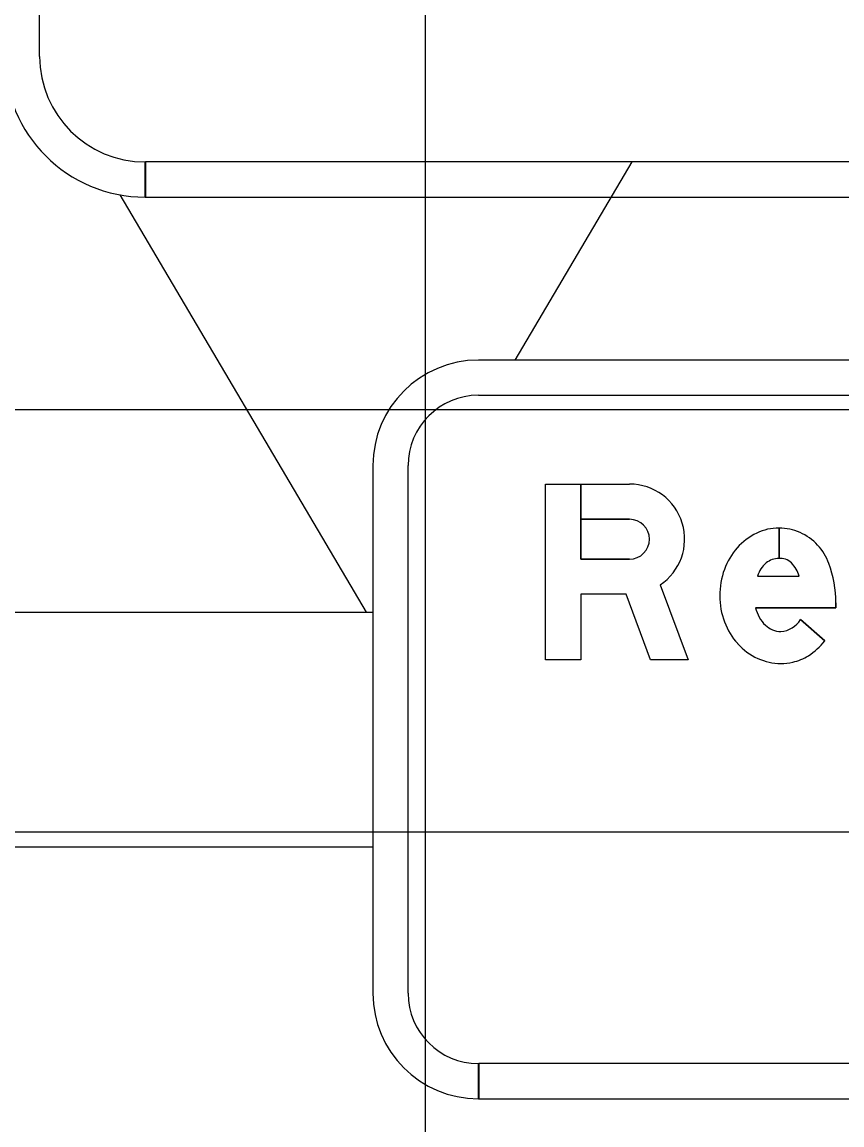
# Model space of a CAD drawing. Extents: x 2193008 to 2198143, y 1236112 to 1237864.
# Drawn here: x 2195612.8 to 2195616.68, y 1237195.72 to 1237200.94 of the extents above; entities that cross this region are included whole.
import ezdxf

# ---------------------------------------------------------------- set-up
doc = ezdxf.new("R2010")
doc.units = 0
for name, color, linetype in [('GSBWFILL', 7, 'Continuous'), ('GSCOLORFILL', 7, 'Continuous'), ('GSDIMS', 7, 'Continuous'), ('GSOUTLINE', 7, 'Continuous'), ('M-ROADS', 7, 'Continuous')]:
    doc.layers.add(name, color=color, linetype=linetype)

msp = doc.modelspace()

# ---------------------------------------------------------------- linework, layer by layer
at = {"layer": 'GSBWFILL'}
for p, q in [((2195616.3798, 1237198.5448), (2195616.3798, 1237198.4012)), ((2195616.3798, 1237198.4012), (2195616.3798, 1237198.5448)), ((2195616.2782, 1237198.3177), (2195616.4755, 1237198.3177)), ((2195616.4821, 1237198.1115), (2195616.5961, 1237198.0106))]:
    msp.add_line(p, q, dxfattribs=at)
for points in [[(2195615.8173, 1237198.2756), (2195615.9494, 1237197.9204), (2195615.7717, 1237197.9204), (2195615.656, 1237198.2316), (2195615.4416, 1237198.2316), (2195615.4416, 1237197.9204), (2195615.2751, 1237197.9204), (2195615.2751, 1237198.7529), (2195615.4416, 1237198.7529), (2195615.4416, 1237198.3981)], [(2195615.6723, 1237198.5864), (2195615.4416, 1237198.5864), (2195615.4416, 1237198.7529), (2195615.6723, 1237198.7529)], [(2195615.4416, 1237198.3981), (2195615.6723, 1237198.3981)], [(2195616.6487, 1237198.1916), (2195616.6487, 1237198.1679), (2195616.2687, 1237198.1679)]]:
    msp.add_lwpolyline(points, dxfattribs=at)
for centre, major_axis, start_param, end_param in [((2195615.6723, 1237198.4922), (0, 0.2607), 3.731228, 6.283185), ((2195615.6723, 1237198.4922), (0, 0.0942), 3.141593, 6.283185), ((2195616.3967, 1237198.2624), (0, 0.2862), 0.44196, 0.851746), ((2195616.3798, 1237198.2982), (0, 0.2466), 0, 0.44196), ((2195616.3798, 1237198.2982), (0, 0.2466), 5.868518, 6.283016), ((2195616.3735, 1237198.2884), (0, 0.2581), 5.061282, 5.861635), ((2195616.4231, 1237198.2393), (0, 0.3213), 0.851746, 1.222943), ((2195616.3798, 1237198.3047), (0, 0.0965), 0, 0.684319), ((2195616.3798, 1237198.2893), (0, 0.1119), 6.008019, 6.282813), ((2195616.3932, 1237198.3369), (0, 0.0624), 5.468651, 6.008019), ((2195616.4646, 1237198.2243), (0, 0.3653), 1.222943, 1.570796), ((2195616.4034, 1237198.2797), (0, 0.1308), 0.703138, 1.275447), ((2195616.3188, 1237198.2666), (0, 0.1648), 5.027692, 5.468651), ((2195616.1076, 1237198.1916), (0, 0.5411), 4.712389, 5.061282), ((2195616.4536, 1237198.2243), (0, 0.3544), 1.570796, 1.928626), ((2195616.4287, 1237198.2032), (0, 0.1638), 1.788032, 2.378697), ((2195616.4219, 1237198.2124), (0, 0.3205), 1.928626, 2.305123), ((2195616.39, 1237198.1634), (0, 0.1083), 2.383204, 3.128268), ((2195616.3805, 1237198.1743), (0, 0.1195), 3.209537, 4.158837), ((2195616.4016, 1237198.1941), (0, 0.2932), 2.305123, 2.711411), ((2195616.352, 1237198.2018), (0, 0.31), 3.710413, 4.047817), ((2195616.3886, 1237198.1657), (0, 0.2619), 2.711411, 3.141593), ((2195616.3957, 1237198.1335), (0, 0.2289), 3.35931, 3.710413), ((2195616.3886, 1237198.1657), (0, 0.2619), 3.141593, 3.35931)]:
    msp.add_ellipse(centre, major_axis=major_axis, ratio=0.999998, start_param=start_param, end_param=end_param, dxfattribs=at)
at = {"layer": 'GSCOLORFILL'}
for p, q in [((2195612.8798, 1237200.7772), (2195612.8798, 1237204.4402)), ((2195613.3793, 1237200.1112), (2195613.3793, 1237200.2777)), ((2195626.5328, 1237200.2777), (2195613.3809, 1237200.2777)), ((2195613.3809, 1237200.2777), (2195613.3809, 1237200.1112)), ((2195613.3809, 1237200.1112), (2195626.5328, 1237200.1112)), ((2195624.9552, 1237199.3398), (2195614.9569, 1237199.3398)), ((2195614.9569, 1237199.1733), (2195624.9552, 1237199.1733)), ((2195614.4574, 1237198.8403), (2195614.4574, 1237196.3428)), ((2195614.6239, 1237196.3428), (2195614.6239, 1237198.8403)), ((2195616.3798, 1237198.5448), (2195616.3798, 1237198.4012)), ((2195616.3798, 1237198.4012), (2195616.3798, 1237198.5448)), ((2195616.2782, 1237198.3177), (2195616.4755, 1237198.3177)), ((2195616.4821, 1237198.1115), (2195616.5961, 1237198.0106)), ((2195614.9569, 1237195.8433), (2195614.9569, 1237196.0098)), ((2195624.9552, 1237196.0098), (2195614.9585, 1237196.0098)), ((2195614.9585, 1237196.0098), (2195614.9585, 1237195.8433)), ((2195614.9585, 1237195.8433), (2195624.9552, 1237195.8433))]:
    msp.add_line(p, q, dxfattribs=at)
for points in [[(2195615.8173, 1237198.2756), (2195615.9494, 1237197.9204), (2195615.7717, 1237197.9204), (2195615.656, 1237198.2316), (2195615.4416, 1237198.2316), (2195615.4416, 1237197.9204), (2195615.2751, 1237197.9204), (2195615.2751, 1237198.7529), (2195615.4416, 1237198.7529), (2195615.4416, 1237198.3981)], [(2195615.6723, 1237198.5864), (2195615.4416, 1237198.5864), (2195615.4416, 1237198.7529), (2195615.6723, 1237198.7529)], [(2195615.4416, 1237198.3981), (2195615.6723, 1237198.3981)], [(2195616.6487, 1237198.1916), (2195616.6487, 1237198.1679), (2195616.2687, 1237198.1679)]]:
    msp.add_lwpolyline(points, dxfattribs=at)
for centre, radius, start, end in [((2195613.3793, 1237200.7772), 0.666, 180, 270), ((2195613.3793, 1237200.7772), 0.4995, 180, 270), ((2195614.9569, 1237198.8403), 0.4995, 90, 180), ((2195614.9569, 1237198.8403), 0.333, 90, 180), ((2195614.9569, 1237196.3428), 0.4995, 180, 270), ((2195614.9569, 1237196.3428), 0.333, 180, 270)]:
    msp.add_arc(centre, radius, start, end, dxfattribs=at)
for centre, major_axis, start_param, end_param in [((2195615.6723, 1237198.4922), (0, 0.2607), 3.731228, 6.283185), ((2195615.6723, 1237198.4922), (0, 0.0942), 3.141593, 6.283185), ((2195616.3967, 1237198.2624), (0, 0.2862), 0.44196, 0.851746), ((2195616.3798, 1237198.2982), (0, 0.2466), 0, 0.44196), ((2195616.3798, 1237198.2982), (0, 0.2466), 5.868518, 6.283016), ((2195616.3735, 1237198.2884), (0, 0.2581), 5.061282, 5.861635), ((2195616.4231, 1237198.2393), (0, 0.3213), 0.851746, 1.222943), ((2195616.3798, 1237198.3047), (0, 0.0965), 0, 0.684319), ((2195616.3798, 1237198.2893), (0, 0.1119), 6.008019, 6.282813), ((2195616.3932, 1237198.3369), (0, 0.0624), 5.468651, 6.008019), ((2195616.4646, 1237198.2243), (0, 0.3653), 1.222943, 1.570796), ((2195616.4034, 1237198.2797), (0, 0.1308), 0.703138, 1.275447), ((2195616.3188, 1237198.2666), (0, 0.1648), 5.027692, 5.468651), ((2195616.1076, 1237198.1916), (0, 0.5411), 4.712389, 5.061282), ((2195616.4536, 1237198.2243), (0, 0.3544), 1.570796, 1.928626), ((2195616.4287, 1237198.2032), (0, 0.1638), 1.788032, 2.378697), ((2195616.4219, 1237198.2124), (0, 0.3205), 1.928626, 2.305123), ((2195616.39, 1237198.1634), (0, 0.1083), 2.383204, 3.128268), ((2195616.3805, 1237198.1743), (0, 0.1195), 3.209537, 4.158837), ((2195616.4016, 1237198.1941), (0, 0.2932), 2.305123, 2.711411), ((2195616.352, 1237198.2018), (0, 0.31), 3.710413, 4.047817), ((2195616.3886, 1237198.1657), (0, 0.2619), 2.711411, 3.141593), ((2195616.3957, 1237198.1335), (0, 0.2289), 3.35931, 3.710413), ((2195616.3886, 1237198.1657), (0, 0.2619), 3.141593, 3.35931)]:
    msp.add_ellipse(centre, major_axis=major_axis, ratio=0.999998, start_param=start_param, end_param=end_param, dxfattribs=at)
at = {"layer": 'GSDIMS'}
for p, q in [((2195615.6823, 1237200.2777), (2195615.129, 1237199.3398)), ((2195613.2599, 1237200.122), (2195614.4252, 1237198.1468)), ((2195585.245, 1237198.1468), (2195614.4574, 1237198.1468)), ((2195585.245, 1237197.0363), (2195614.4574, 1237197.0363))]:
    msp.add_line(p, q, dxfattribs=at)
at = {"layer": 'GSOUTLINE'}
for p, q in [((2195616.2782, 1237198.3177), (2195616.4755, 1237198.3177)), ((2195616.5961, 1237198.0106), (2195616.4821, 1237198.1115))]:
    msp.add_line(p, q, dxfattribs=at)
for points in [[(2195615.8173, 1237198.2756), (2195615.9494, 1237197.9204), (2195615.7717, 1237197.9204), (2195615.656, 1237198.2316), (2195615.4416, 1237198.2316), (2195615.4416, 1237197.9204), (2195615.2751, 1237197.9204), (2195615.2751, 1237198.7529), (2195615.6723, 1237198.7529)], [(2195615.6723, 1237198.3981), (2195615.4416, 1237198.3981), (2195615.4416, 1237198.5864), (2195615.6723, 1237198.5864)], [(2195616.2687, 1237198.1679), (2195616.6487, 1237198.1679), (2195616.6487, 1237198.1916)]]:
    msp.add_lwpolyline(points, dxfattribs=at)
for centre, major_axis, start_param, end_param in [((2195615.6723, 1237198.4922), (0, 0.2607), 3.731228, 6.283185), ((2195615.6723, 1237198.4922), (0, 0.0942), 3.141593, 6.283185), ((2195616.3967, 1237198.2624), (0, 0.2862), 0.44196, 0.851746), ((2195616.3798, 1237198.2982), (0, 0.2466), 0, 0.44196), ((2195616.3798, 1237198.2982), (0, 0.2466), 5.868518, 6.283185), ((2195616.3735, 1237198.2884), (0, 0.2581), 5.061282, 5.861635), ((2195616.4231, 1237198.2393), (0, 0.3213), 0.851746, 1.222943), ((2195616.3798, 1237198.3047), (0, 0.0965), 0, 0.684319), ((2195616.3798, 1237198.2893), (0, 0.1119), 6.008019, 6.283185), ((2195616.3932, 1237198.3369), (0, 0.0624), 5.468651, 6.008019), ((2195616.4646, 1237198.2243), (0, 0.3653), 1.222943, 1.570796), ((2195616.4034, 1237198.2797), (0, 0.1308), 0.703138, 1.275447), ((2195616.3188, 1237198.2666), (0, 0.1648), 5.027692, 5.468651), ((2195616.1076, 1237198.1916), (0, 0.5411), 4.712389, 5.061282), ((2195616.4536, 1237198.2243), (0, 0.3544), 1.570796, 1.928626), ((2195616.4287, 1237198.2032), (0, 0.1638), 1.788032, 2.378697), ((2195616.4219, 1237198.2124), (0, 0.3205), 1.928626, 2.305123), ((2195616.39, 1237198.1634), (0, 0.1083), 2.383204, 3.128268), ((2195616.3805, 1237198.1743), (0, 0.1195), 3.209537, 4.158837), ((2195616.4016, 1237198.1941), (0, 0.2932), 2.305123, 2.711411), ((2195616.352, 1237198.2018), (0, 0.31), 3.710413, 4.047817), ((2195616.3886, 1237198.1657), (0, 0.2619), 2.711411, 3.141593), ((2195616.3957, 1237198.1335), (0, 0.2289), 3.35931, 3.710413), ((2195616.3886, 1237198.1657), (0, 0.2619), 3.141593, 3.35931)]:
    msp.add_ellipse(centre, major_axis=major_axis, ratio=0.999998, start_param=start_param, end_param=end_param, dxfattribs=at)
at = {"layer": 'M-ROADS'}
for p, q in [((2195614.7065, 1237163.1062), (2195614.7065, 1237223.1062)), ((2195584.7065, 1237199.1062), (2195714.7065, 1237199.1062)), ((2195584.7065, 1237197.1062), (2195714.7065, 1237197.1062))]:
    msp.add_line(p, q, dxfattribs=at)

doc.saveas('drawing.dxf')
